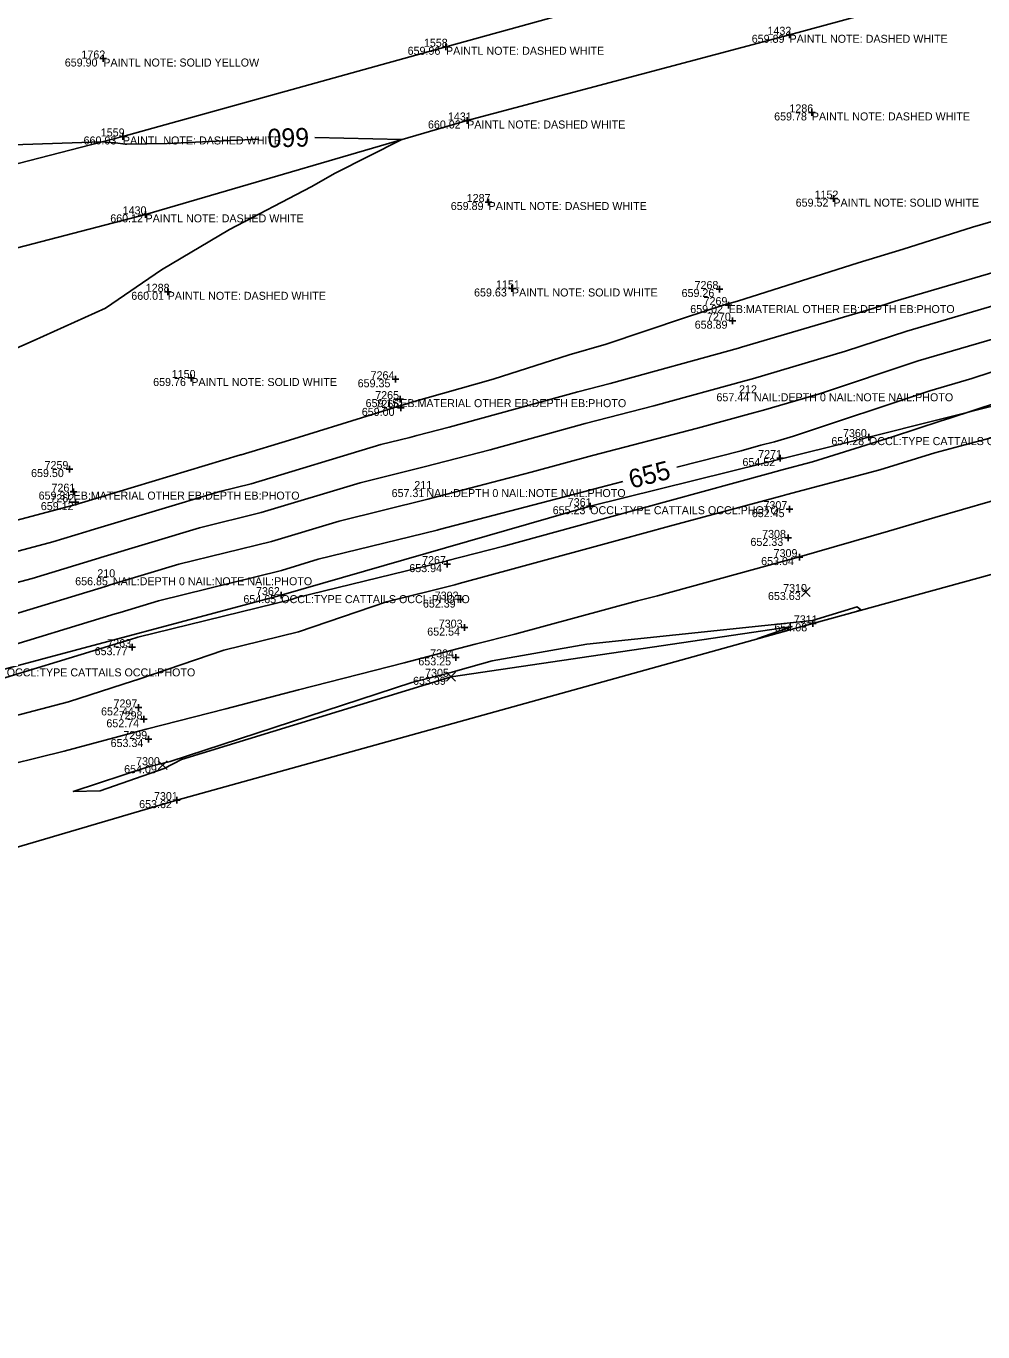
# Model space of a CAD drawing. Extents: x 2129350 to 2137777, y 657588 to 659885.
# Drawn here: x 2134566.7 to 2134710.2, y 658901 to 659096.7 of the extents above; entities that cross this region are included whole.
import ezdxf

# ---------------------------------------------------------------- set-up
doc = ezdxf.new("R2010")
doc.units = 0
for name, color, linetype in [('DT_X_Contour_Major', 7, 'Continuous'), ('DT_X_Contour_Minor', 7, 'Continuous'), ('DT_X_TIN_Hull', 7, 'Continuous'), ('PV_X_COP', 7, 'Continuous'), ('SV_X_Occupation_Line', 7, 'Continuous'), ('SV_X_Random_Point', 7, 'Continuous'), ('SV_X_Shot_Marker', 7, 'Continuous'), ('SV_X_Text_Comment', 7, 'Continuous'), ('SV_X_Text_Elevation', 7, 'Continuous'), ('SV_X_Text_Name', 7, 'Continuous')]:
    doc.layers.add(name, color=color, linetype=linetype)

msp = doc.modelspace()

# ---------------------------------------------------------------- linework, layer by layer
at = {"layer": 'DT_X_Contour_Major'}
for points in [[(2134502.14, 659072.47), (2134505.73, 659073.21), (2134508.04, 659073.75), (2134522.32, 659076.61), (2134530.55, 659077.04), (2134537.8, 659077.4), (2134555.88, 659078.6), (2134578.05, 659079.35), (2134580.14, 659079.23), (2134581.56, 659079.01), (2134581.82, 659079.02), (2134587.89, 659079.12), (2134601.61, 659079.78)], [(2134610, 659080), (2134623.06, 659079.7), (2134613.07, 659074.66), (2134609.44, 659072.6), (2134597.24, 659066.24), (2134587, 659060.19), (2134578.61, 659054.42), (2134567.77, 659049.55), (2134564.4, 659048.05), (2134549.86, 659041.53), (2134545.99, 659039.81)], [(2134759.57, 659060.85), (2134746.57, 659056.42), (2134737.18, 659053.51), (2134722.84, 659048.59), (2134708.52, 659043.9), (2134702.2, 659042.04), (2134681.78, 659035.25), (2134678.91, 659034.4), (2134676.87, 659033.87), (2134673.92, 659033.06), (2134664.3, 659030.57)], [(2134656.17, 659028.46), (2134652.75, 659027.57), (2134648.6, 659026.43), (2134628.63, 659021.23), (2134628.34, 659021.15), (2134610.52, 659016.78), (2134605.01, 659015.12), (2134586.55, 659010.57), (2134580.8, 659008.83), (2134580.26, 659008.67), (2134580.07, 659008.61), (2134561.37, 659002.91), (2134559.64, 659002.45)]]:
    msp.add_lwpolyline(points, dxfattribs=at)
at = {"layer": 'DT_X_Contour_Minor'}
for points in [[(2134718.39, 659069.44), (2134708.63, 659066.55), (2134698.19, 659063.27), (2134691.49, 659061.24), (2134673.37, 659055.5), (2134671.95, 659055.07), (2134670.92, 659054.76), (2134665.45, 659053), (2134653.67, 659049.05), (2134648.15, 659047.44), (2134636.74, 659043.77), (2134624.18, 659040.22), (2134623.83, 659040.11), (2134622.89, 659039.84), (2134618.45, 659038.46), (2134606.23, 659034.64), (2134598.94, 659032.44), (2134598.85, 659032.42), (2134575.02, 659025.24), (2134575, 659025.24), (2134574.23, 659025), (2134573.84, 659024.89), (2134550.07, 659018.58)], [(2134718.87, 659061.89), (2134697.01, 659055.48), (2134693.5, 659054.32), (2134674, 659048.56), (2134673.55, 659048.44), (2134654.31, 659043.16), (2134649.43, 659041.89), (2134630.13, 659036.6), (2134625.31, 659035.34), (2134624.23, 659035.05), (2134619.92, 659033.99), (2134600.46, 659028.11), (2134595.78, 659026.96), (2134576.46, 659021.14), (2134576.32, 659021.09), (2134575.69, 659020.9), (2134570.73, 659019.39), (2134551.59, 659014.32)], [(2134715.42, 659055.89), (2134698.74, 659051), (2134689.59, 659047.96), (2134675.63, 659043.84), (2134674.66, 659043.58), (2134660.85, 659039.79), (2134650.54, 659037.12), (2134636.29, 659033.21), (2134626.42, 659030.64), (2134625.6, 659030.42), (2134616.79, 659028.25), (2134601.97, 659023.78), (2134592.7, 659021.49), (2134577.91, 659017.04), (2134577.63, 659016.95), (2134577.15, 659016.81), (2134567.61, 659013.9), (2134553.1, 659010.05)], [(2134711.97, 659049.9), (2134700.47, 659046.52), (2134685.68, 659041.6), (2134677.27, 659039.12), (2134675.77, 659038.73), (2134667.39, 659036.43), (2134651.64, 659032.34), (2134642.44, 659029.82), (2134627.52, 659025.94), (2134626.97, 659025.78), (2134613.65, 659022.52), (2134603.49, 659019.45), (2134589.63, 659016.03), (2134579.35, 659012.93), (2134578.95, 659012.81), (2134578.61, 659012.71), (2134564.49, 659008.4)], [(2134723.62, 659043.97), (2134705.08, 659037.9), (2134703.93, 659037.56), (2134696.6, 659035.12), (2134684.63, 659031.38), (2134680.08, 659030.18), (2134678.29, 659029.69), (2134672.99, 659028.25), (2134653.99, 659023.06), (2134651.64, 659022.42), (2134638.34, 659018.77), (2134629.73, 659016.53), (2134629.7, 659016.52), (2134607.38, 659011.04), (2134606.53, 659010.78), (2134583.48, 659005.1), (2134582.24, 659004.73), (2134581.57, 659004.53), (2134581.53, 659004.52), (2134558.26, 658997.42)], [(2134714.94, 659035.95), (2134702.95, 659032.75), (2134694.73, 659030.18), (2134680.75, 659026.49), (2134680.09, 659026.31), (2134663.16, 659021.73), (2134655.88, 659019.73), (2134640.31, 659015.52), (2134631.64, 659013.14), (2134631.01, 659012.97), (2134620.74, 659010.4), (2134607.57, 659005.92), (2134596.35, 659003.18), (2134583.63, 658998.82), (2134583.31, 658998.71), (2134582.84, 658998.55), (2134573.09, 658995.44), (2134558.73, 658991.69)], [(2134560.62, 658985.12), (2134572.45, 658988.01), (2134584.71, 658991.31), (2134596.68, 658994.36), (2134607.55, 658997.22), (2134623.4, 659001.25), (2134631.54, 659003.39), (2134634.05, 659004.06), (2134634.07, 659004.07), (2134640, 659005.56), (2134658.38, 659010.55), (2134661.38, 659011.31), (2134682.67, 659017.13), (2134682.67, 659017.13), (2134696.03, 659021.02), (2134702.98, 659023.05), (2134715.39, 659026.66)], [(2134691.33, 659009.01), (2134691.85, 659009.2), (2134691.33, 659009.66), (2134684.6, 659007.6), (2134650.77, 659004.04), (2134636.59, 659001.57), (2134631.44, 659000.12), (2134630.61, 658999.88), (2134624.53, 658998.3), (2134588.34, 658986.49), (2134587.06, 658986.16), (2134585.01, 658985.69), (2134573.8, 658981.98), (2134577.81, 658982.08), (2134587.4, 658985.41), (2134590.03, 658986.79), (2134630.43, 658999.18), (2134681.57, 659006.72), (2134676.44, 659004.89)]]:
    msp.add_lwpolyline(points, dxfattribs=at)
at = {"layer": 'DT_X_TIN_Hull'}
msp.add_lwpolyline([(2134339.8, 658900.97), (2134383.27, 658929.14), (2134438.63, 658944.81), (2134484.26, 658949.93), (2134535.84, 658964.93), (2134589.33, 658980.68), (2134684.69, 659007.18), (2134781.08, 659033.65), (2134834.81, 659047.4), (2134874.97, 659059.96), (2134937.76, 659078.48), (2134974.62, 659089.26), (2135069.17, 659114.77), (2135119.62, 659129.04), (2135174.31, 659143.84), (2135216.92, 659155.82), (2135278.77, 659175.41), (2135358.06, 659199.71), (2135416.07, 659215.59), (2135505.42, 659239.1), (2135573.46, 659256.02)], dxfattribs=at)
at = {"layer": 'PV_X_COP'}
for points in [[(2134536.41, 659055.93), (2134584.63, 659068.49), (2134632.85, 659082.56), (2134681.18, 659095.41), (2134729.3, 659108.49), (2134777.5, 659121.73), (2134825.62, 659134.79), (2134874.04, 659148.15), (2134922.3, 659161.49), (2134970.42, 659174.45), (2135018.69, 659187.56), (2135066.93, 659200.99), (2135115.08, 659213.86), (2135163, 659227.16), (2135211.7, 659240.81), (2135259.71, 659253.66), (2135307.87, 659266.85), (2135356.61, 659279.29), (2135404.78, 659292.12), (2135453.04, 659304.51), (2135501.4, 659316.76), (2135549.86, 659329.4)], [(2135063.97, 659212.65), (2135015.7, 659199.59), (2134967.18, 659186.26), (2134919.11, 659173.06), (2134870.79, 659159.93), (2134822.4, 659146.6), (2134774.18, 659133.37), (2134726.37, 659119.97), (2134677.87, 659106.94), (2134629.67, 659093.61), (2134581.23, 659080.17), (2134532.94, 659067.73), (2134484.94, 659054.04), (2134437, 659040.07), (2134388.52, 659027.39), (2134340.25, 659013.73)]]:
    msp.add_lwpolyline(points, dxfattribs=at)
at = {"layer": 'SV_X_Occupation_Line'}
msp.add_lwpolyline([(2134934.29, 659101.09), (2134889.78, 659090.65), (2134829.7, 659074.45), (2134784.36, 659059.47), (2134744.41, 659047.99), (2134693.09, 659035.1), (2134651.29, 659024.74), (2134604.97, 659011.41), (2134563.82, 659000.43), (2134517.76, 658986.26), (2134480.25, 658972.99), (2134434.95, 658959.53), (2134399.04, 658948.7), (2134377.32, 658942.03)], dxfattribs=at)
at = {"layer": 'SV_X_Random_Point'}
for p, q in [((2134682.95, 659011.21), (2134684.29, 659012.54)), ((2134682.95, 659012.54), (2134684.29, 659011.21)), ((2134629.76, 658998.51), (2134631.09, 658999.84)), ((2134629.76, 658999.84), (2134631.09, 658998.51)), ((2134586.53, 658985.25), (2134587.86, 658986.59)), ((2134586.53, 658986.59), (2134587.86, 658985.25))]:
    msp.add_line(p, q, dxfattribs=at)
at = {"layer": 'SV_X_Shot_Marker'}
for p, q in [((2134681.18, 659095.91), (2134681.18, 659094.91)), ((2134629.67, 659094.11), (2134629.67, 659093.11)), ((2134680.68, 659095.41), (2134681.68, 659095.41)), ((2134681.18, 659095.41), (2134681.18, 659095.41)), ((2134578.3, 659092.35), (2134578.3, 659091.35)), ((2134629.17, 659093.61), (2134630.17, 659093.61)), ((2134629.67, 659093.61), (2134629.67, 659093.61)), ((2134577.8, 659091.85), (2134578.8, 659091.85)), ((2134578.3, 659091.85), (2134578.3, 659091.85)), ((2134684.52, 659084.27), (2134684.52, 659083.27)), ((2134632.35, 659082.56), (2134633.35, 659082.56)), ((2134632.85, 659083.06), (2134632.85, 659082.06)), ((2134632.85, 659082.56), (2134632.85, 659082.56)), ((2134684.02, 659083.77), (2134685.02, 659083.77)), ((2134684.52, 659083.77), (2134684.52, 659083.77)), ((2134581.23, 659080.67), (2134581.23, 659079.67)), ((2134580.73, 659080.17), (2134581.73, 659080.17)), ((2134581.23, 659080.17), (2134581.23, 659080.17)), ((2134636.06, 659070.84), (2134636.06, 659069.84)), ((2134687.25, 659070.85), (2134688.25, 659070.85)), ((2134687.75, 659071.35), (2134687.75, 659070.35)), ((2134687.75, 659070.85), (2134687.75, 659070.85)), ((2134584.13, 659068.49), (2134585.13, 659068.49)), ((2134584.63, 659068.99), (2134584.63, 659067.99)), ((2134584.63, 659068.49), (2134584.63, 659068.49)), ((2134635.56, 659070.34), (2134636.56, 659070.34)), ((2134636.06, 659070.34), (2134636.06, 659070.34)), ((2134587.45, 659056.88), (2134588.45, 659056.88)), ((2134587.95, 659057.38), (2134587.95, 659056.38)), ((2134587.95, 659056.88), (2134587.95, 659056.88)), ((2134639.06, 659057.38), (2134640.06, 659057.38)), ((2134639.56, 659057.88), (2134639.56, 659056.88)), ((2134639.56, 659057.38), (2134639.56, 659057.38)), ((2134670.2, 659057.3), (2134671.2, 659057.3)), ((2134670.7, 659057.8), (2134670.7, 659056.8)), ((2134670.7, 659057.3), (2134670.7, 659057.3)), ((2134671.55, 659054.89), (2134672.55, 659054.89)), ((2134672.05, 659055.39), (2134672.05, 659054.39)), ((2134672.05, 659054.89), (2134672.05, 659054.89)), ((2134672.61, 659053.05), (2134672.61, 659052.05)), ((2134672.11, 659052.55), (2134673.11, 659052.55)), ((2134672.61, 659052.55), (2134672.61, 659052.55)), ((2134590.99, 659043.96), (2134591.99, 659043.96)), ((2134591.49, 659044.46), (2134591.49, 659043.46)), ((2134591.49, 659043.96), (2134591.49, 659043.96)), ((2134621.61, 659043.77), (2134622.61, 659043.77)), ((2134622.11, 659044.27), (2134622.11, 659043.27)), ((2134622.11, 659043.77), (2134622.11, 659043.77)), ((2134622.81, 659041.29), (2134622.81, 659040.29)), ((2134622.31, 659040.79), (2134623.31, 659040.79)), ((2134622.42, 659039.48), (2134623.42, 659039.48)), ((2134622.81, 659040.79), (2134622.81, 659040.79)), ((2134622.92, 659039.98), (2134622.92, 659038.98)), ((2134622.92, 659039.48), (2134622.92, 659039.48)), ((2134693.09, 659035.6), (2134693.09, 659034.6)), ((2134692.59, 659035.1), (2134693.59, 659035.1)), ((2134693.09, 659035.1), (2134693.09, 659035.1)), ((2134679.26, 659031.96), (2134680.26, 659031.96)), ((2134679.76, 659032.46), (2134679.76, 659031.46)), ((2134679.76, 659031.96), (2134679.76, 659031.96)), ((2134572.74, 659030.31), (2134573.74, 659030.31)), ((2134573.24, 659030.81), (2134573.24, 659029.81)), ((2134573.24, 659030.31), (2134573.24, 659030.31)), ((2134573.84, 659027.42), (2134573.84, 659026.42)), ((2134573.34, 659026.92), (2134574.34, 659026.92)), ((2134573.84, 659026.92), (2134573.84, 659026.92)), ((2134574.11, 659025.84), (2134574.11, 659024.84)), ((2134573.61, 659025.34), (2134574.61, 659025.34)), ((2134574.11, 659025.34), (2134574.11, 659025.34)), ((2134650.79, 659024.74), (2134651.79, 659024.74)), ((2134651.29, 659025.24), (2134651.29, 659024.24)), ((2134651.29, 659024.74), (2134651.29, 659024.74)), ((2134680.65, 659024.3), (2134681.65, 659024.3)), ((2134681.15, 659024.8), (2134681.15, 659023.8)), ((2134681.15, 659024.3), (2134681.15, 659024.3)), ((2134680.46, 659019.99), (2134681.46, 659019.99)), ((2134680.96, 659020.49), (2134680.96, 659019.49)), ((2134680.96, 659019.99), (2134680.96, 659019.99)), ((2134682.68, 659017.61), (2134682.68, 659016.61)), ((2134629.34, 659016.06), (2134630.34, 659016.06)), ((2134629.84, 659016.56), (2134629.84, 659015.56)), ((2134629.84, 659016.06), (2134629.84, 659016.06)), ((2134682.18, 659017.11), (2134683.18, 659017.11)), ((2134682.68, 659017.11), (2134682.68, 659017.11)), ((2134604.97, 659011.91), (2134604.97, 659010.91)), ((2134604.47, 659011.41), (2134605.47, 659011.41)), ((2134604.97, 659011.41), (2134604.97, 659011.41)), ((2134631.36, 659010.74), (2134632.36, 659010.74)), ((2134631.86, 659011.24), (2134631.86, 659010.24)), ((2134631.86, 659010.74), (2134631.86, 659010.74)), ((2134631.97, 659006.54), (2134632.97, 659006.54)), ((2134632.47, 659007.04), (2134632.47, 659006.04)), ((2134632.47, 659006.54), (2134632.47, 659006.54)), ((2134684.19, 659007.18), (2134685.19, 659007.18)), ((2134684.69, 659007.68), (2134684.69, 659006.68)), ((2134684.69, 659007.18), (2134684.69, 659007.18)), ((2134582.64, 659004.11), (2134582.64, 659003.11)), ((2134582.14, 659003.61), (2134583.14, 659003.61)), ((2134582.64, 659003.61), (2134582.64, 659003.61)), ((2134630.67, 659002.08), (2134631.67, 659002.08)), ((2134631.17, 659002.58), (2134631.17, 659001.58)), ((2134631.17, 659002.08), (2134631.17, 659002.08)), ((2134583.08, 658994.58), (2134584.08, 658994.58)), ((2134583.58, 658995.08), (2134583.58, 658994.08)), ((2134583.58, 658994.58), (2134583.58, 658994.58)), ((2134583.86, 658992.8), (2134584.86, 658992.8)), ((2134584.36, 658993.3), (2134584.36, 658992.3)), ((2134584.36, 658992.8), (2134584.36, 658992.8)), ((2134585.06, 658990.34), (2134585.06, 658989.34)), ((2134584.56, 658989.84), (2134585.56, 658989.84)), ((2134585.06, 658989.84), (2134585.06, 658989.84)), ((2134588.83, 658980.68), (2134589.83, 658980.68)), ((2134589.33, 658981.18), (2134589.33, 658980.18)), ((2134589.33, 658980.68), (2134589.33, 658980.68))]:
    msp.add_line(p, q, dxfattribs=at)

# ---------------------------------------------------------------- texts
at = {"layer": 'DT_X_Contour_Major'}
for s, rotation, p in [('660', 181.4959, (2134609.12, 659081.47)), ('655', 14.5439, (2134657.48, 659027.35))]:
    msp.add_text(s, height=2.8, rotation=rotation, dxfattribs=at).set_placement(p)
at = {"layer": 'SV_X_Text_Comment'}
for s, p in [('PAINTL NOTE: DASHED WHITE', (2134681.18, 659094.21)), ('PAINTL NOTE: DASHED WHITE', (2134629.67, 659092.41)), ('PAINTL NOTE: SOLID YELLOW', (2134578.3, 659090.65)), ('PAINTL NOTE: DASHED WHITE', (2134632.85, 659081.36)), ('PAINTL NOTE: DASHED WHITE', (2134684.52, 659082.57)), ('PAINTL NOTE: DASHED WHITE', (2134581.23, 659078.97)), ('PAINTL NOTE: SOLID WHITE', (2134687.75, 659069.65)), ('PAINTL NOTE: DASHED WHITE', (2134584.63, 659067.29)), ('PAINTL NOTE: DASHED WHITE', (2134636.06, 659069.14)), ('PAINTL NOTE: DASHED WHITE', (2134587.95, 659055.68)), ('PAINTL NOTE: SOLID WHITE', (2134639.56, 659056.18)), ('EB:MATERIAL OTHER EB:DEPTH EB:PHOTO', (2134672.05, 659053.69)), ('PAINTL NOTE: SOLID WHITE', (2134591.49, 659042.76)), ('NAIL:DEPTH 0 NAIL:NOTE NAIL:PHOTO', (2134675.84, 659040.47)), ('EB:MATERIAL OTHER EB:DEPTH EB:PHOTO', (2134622.81, 659039.59)), ('OCCL:TYPE CATTAILS OCCL:PHOTO', (2134693.09, 659033.9)), ('EB:MATERIAL OTHER EB:DEPTH EB:PHOTO', (2134573.84, 659025.73)), ('NAIL:DEPTH 0 NAIL:NOTE NAIL:PHOTO', (2134626.73, 659026.11)), ('OCCL:TYPE CATTAILS OCCL:PHOTO', (2134651.29, 659023.54)), ('NAIL:DEPTH 0 NAIL:NOTE NAIL:PHOTO', (2134579.74, 659012.89)), ('OCCL:TYPE CATTAILS OCCL:PHOTO', (2134604.97, 659010.21)), ('OCCL:TYPE CATTAILS OCCL:PHOTO', (2134563.82, 658999.23))]:
    msp.add_text(s, height=1.2, dxfattribs=at).set_placement(p)
at = {"layer": 'SV_X_Text_Elevation'}
for s, p in [('659.89', (2134675.51, 659094.21)), ('659.96', (2134623.92, 659092.41)), ('659.90', (2134572.52, 659090.65)), ('660.02', (2134626.97, 659081.36)), ('659.78', (2134678.87, 659082.57)), ('660.03', (2134575.34, 659078.97)), ('659.52', (2134682.1, 659069.65)), ('660.12', (2134579.34, 659067.29)), ('659.89', (2134630.39, 659069.14)), ('660.01', (2134582.49, 659055.68)), ('659.63', (2134633.88, 659056.18)), ('659.26', (2134664.99, 659056.1)), ('659.02', (2134666.29, 659053.69)), ('658.89', (2134666.96, 659051.35)), ('659.76', (2134585.77, 659042.76)), ('659.35', (2134616.43, 659042.57)), ('657.44', (2134670.22, 659040.47)), ('659.00', (2134617.05, 659038.28)), ('659.15', (2134617.62, 659039.59)), ('654.28', (2134687.45, 659033.9)), ('654.52', (2134674.12, 659030.76)), ('659.50', (2134567.47, 659029.11)), ('659.31', (2134568.6, 659025.73)), ('657.31', (2134621.52, 659026.11)), ('659.12', (2134568.93, 659024.15)), ('655.23', (2134645.67, 659023.54)), ('652.45', (2134675.52, 659023.1)), ('652.33', (2134675.32, 659018.79)), ('653.94', (2134624.17, 659014.86)), ('653.04', (2134676.92, 659015.91)), ('656.85', (2134574.08, 659012.89)), ('653.63', (2134677.94, 659010.68)), ('654.65', (2134599.3, 659010.21)), ('652.39', (2134626.21, 659009.54)), ('652.54', (2134626.86, 659005.34)), ('654.08', (2134678.92, 659005.98)), ('653.77', (2134577, 659002.41)), ('653.25', (2134625.53, 659000.88)), ('653.39', (2134624.73, 658997.97)), ('652.44', (2134577.96, 658993.38)), ('652.74', (2134578.76, 658991.6)), ('653.34', (2134579.39, 658988.64)), ('654.09', (2134581.42, 658984.72)), ('653.62', (2134583.67, 658979.48))]:
    msp.add_text(s, height=1.2, dxfattribs=at).set_placement(p)
at = {"layer": 'SV_X_Text_Name'}
for s, p in [('1432', (2134677.87, 659095.41)), ('1558', (2134626.36, 659093.61)), ('1762', (2134575.02, 659091.85)), ('1286', (2134681.16, 659083.77)), ('1431', (2134629.96, 659082.56)), ('1559', (2134577.92, 659080.17)), ('1287', (2134632.78, 659070.34)), ('1152', (2134684.93, 659070.85)), ('1430', (2134581.2, 659068.49)), ('1288', (2134584.66, 659056.88)), ('1151', (2134637.17, 659057.38)), ('7268', (2134666.94, 659057.3)), ('7269', (2134668.29, 659054.89)), ('7270', (2134668.8, 659052.55)), ('1150', (2134588.56, 659043.96)), ('7264', (2134618.37, 659043.77)), ('7265', (2134619.06, 659040.79)), ('212', (2134673.61, 659041.67)), ('7266', (2134619.1, 659039.48)), ('7360', (2134689.19, 659035.1)), ('7259', (2134569.49, 659030.31)), ('7271', (2134676.48, 659031.96)), ('7261', (2134570.53, 659026.92)), ('211', (2134624.92, 659027.31)), ('7262', (2134570.36, 659025.34)), ('7361', (2134647.93, 659024.74)), ('7307', (2134677.27, 659024.3)), ('7308', (2134677.07, 659019.99)), ('7309', (2134678.79, 659017.11)), ('7267', (2134626.09, 659016.06)), ('210', (2134577.4, 659014.09)), ('7362', (2134601.19, 659011.41)), ('7302', (2134627.98, 659010.74)), ('7310', (2134680.22, 659011.88)), ('7311', (2134681.83, 659007.18)), ('7303', (2134628.59, 659006.54)), ('7263', (2134578.89, 659003.61)), ('7304', (2134627.3, 659002.08)), ('7305', (2134626.54, 658999.17)), ('7297', (2134579.83, 658994.58)), ('7298', (2134580.6, 658992.8)), ('7299', (2134581.3, 658989.84)), ('7300', (2134583.21, 658985.92)), ('7301', (2134585.89, 658980.68))]:
    msp.add_text(s, height=1.2, dxfattribs=at).set_placement(p)

doc.saveas('drawing.dxf')
